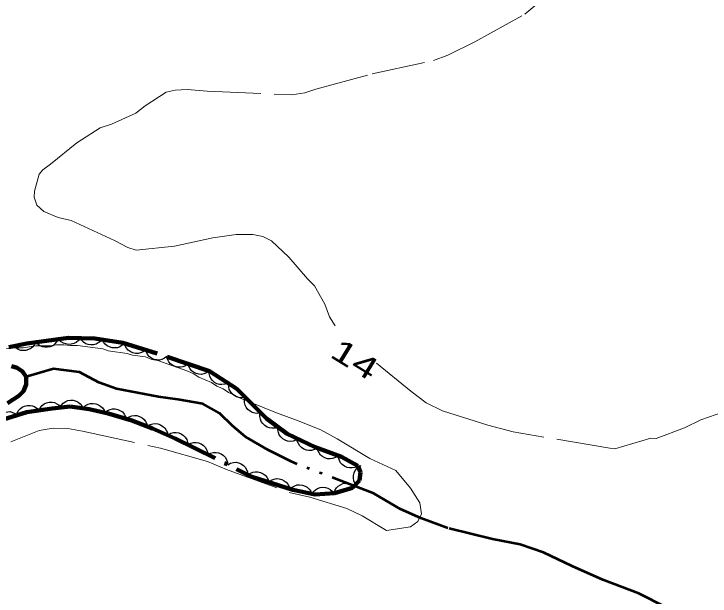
# Model space of a CAD drawing. Extents: x 386081 to 389416, y 5130568 to 5134082.
# Drawn here: x 387821.2 to 387914.9, y 5132470.3 to 5132548.6 of the extents above; entities that cross this region are included whole.
import ezdxf
from ezdxf.enums import TextEntityAlignment as Align

# ---------------------------------------------------------------- set-up
doc = ezdxf.new("R2010")
doc.units = 0
doc.header["$LTSCALE"] = 1.2
for name, pattern in [('DASH_DOUBLE_DOT', [9.2, 5, -1.2, 0.3, -1.2, 0.3, -1.2]), ('DOT_DASHED', [7.7, 5, -1.2, 0.3, -1.2]), ('LONG_DASHED', [7.5, 6, -1.5])]:
    doc.linetypes.add(name, pattern=pattern)
for name, color, linetype, lineweight in [('2', 7, 'Continuous', 13), ('4', 7, 'DASH_DOUBLE_DOT', 53), ('44', 7, 'Continuous', 25)]:
    doc.layers.add(name, color=color, linetype=linetype, lineweight=lineweight)

msp = doc.modelspace()

# ---------------------------------------------------------------- linework, layer by layer
at = {"layer": '2', "linetype": 'LONG_DASHED'}
for points in [[(387864.4, 5132506.67), (387863.67, 5132507.88), (387863.01, 5132509.59), (387861.63, 5132512.04), (387860.68, 5132512.98), (387858.18, 5132515.91), (387855.86, 5132518.11), (387854.68, 5132518.68), (387853.33, 5132518.97), (387851.1, 5132518.93), (387847.96, 5132518.5), (387842.81, 5132517.4), (387837.63, 5132516.82), (387836.51, 5132517.19), (387834.74, 5132518.13), (387828.87, 5132520.84), (387827.12, 5132521.22), (387825.19, 5132522.04), (387824.28, 5132522.88), (387823.89, 5132523.97), (387823.96, 5132524.8), (387824.58, 5132527.08), (387825.08, 5132527.67), (387826.12, 5132528.4), (387829.67, 5132531.26), (387832.81, 5132533.29), (387834.3, 5132533.8), (387837.59, 5132535.26), (387838.85, 5132536.28), (387841.66, 5132538.08), (387842.88, 5132538.38), (387844.51, 5132538.46), (387847.2, 5132538.25), (387858.57, 5132537.74), (387860.35, 5132538), (387861.82, 5132538.49), (387869.41, 5132540.58), (387877.63, 5132542.36), (387879.55, 5132543.09), (387883.21, 5132544.87), (387889.92, 5132548.58), (387891.28, 5132549.73)], [(387820.79, 5132491.04), (387824.59, 5132492.59), (387826.46, 5132492.91), (387828.46, 5132492.87), (387830.4, 5132492.51), (387840.89, 5132490.19), (387847.22, 5132488.42), (387849.81, 5132487.34), (387858.23, 5132484.24), (387860.99, 5132483.59), (387865.99, 5132482.07), (387868.06, 5132481.09), (387871.34, 5132479.12), (387874.53, 5132479.61), (387875.53, 5132480.36), (387876.03, 5132481.36), (387875.79, 5132482.85), (387874.54, 5132484.83), (387872.57, 5132487.2), (387869.06, 5132488.83), (387864.68, 5132491.47), (387862.49, 5132492.68), (387859.2, 5132493.99), (387856.53, 5132494.95), (387851.53, 5132496.98), (387850.92, 5132497.34), (387850.07, 5132497.7), (387849.34, 5132498.18), (387848.49, 5132498.54), (387847.76, 5132499.03), (387846.05, 5132499.74), (387845.32, 5132500.23), (387844.47, 5132500.59), (387840.57, 5132502.02), (387839.72, 5132502.14), (387838.87, 5132502.49), (387837.16, 5132502.73), (387836.43, 5132502.96), (387833.87, 5132503.31), (387833.14, 5132503.55), (387829.73, 5132504.01), (387828.76, 5132504), (387827.9, 5132504.12), (387826.93, 5132504.11), (387826.08, 5132503.98), (387824.13, 5132503.97), (387822.42, 5132503.71), (387821.45, 5132503.7), (387816.08, 5132503.18)], [(387916.7, 5132495.07), (387913.63, 5132494.03), (387911.42, 5132492.96), (387907.61, 5132491.5), (387906.9, 5132491.55), (387902.05, 5132490.12), (387901.36, 5132490.21), (387888.38, 5132492.38), (387884.97, 5132493.29), (387878.85, 5132495.21), (387876.65, 5132496.3), (387874.58, 5132497.86), (387869.98, 5132501.66)]]:
    msp.add_lwpolyline(points, dxfattribs=at)
at = {"layer": '4', "linetype": 'Continuous', "lineweight": 90}
msp.add_lwpolyline([(387820.34, 5132496.25), (387821.85, 5132497.26), (387822.47, 5132497.88), (387822.85, 5132498.76), (387822.84, 5132499.78), (387822.35, 5132500.5), (387821.6, 5132500.99), (387820.85, 5132501.24)], dxfattribs=at)
at = {"layer": '4'}
msp.add_lwpolyline([(387908.89, 5132468.81), (387905.27, 5132470.65), (387900.41, 5132472.48), (387896.3, 5132474.32), (387892.43, 5132476.16), (387889.31, 5132477.26), (387885.57, 5132477.98), (387879.58, 5132479.44), (387875.96, 5132480.78), (387873.21, 5132482.01), (387869.6, 5132484.1), (387858.48, 5132488.39), (387855.36, 5132489.99), (387852.36, 5132491.71), (387850.61, 5132493.19), (387848.87, 5132494.93), (387846.62, 5132496.16), (387843.24, 5132496.76), (387840.62, 5132497.12), (387834.99, 5132498.2), (387832.61, 5132499.06), (387829.99, 5132500.42), (387826.49, 5132500.89), (387822.84, 5132499.78)], dxfattribs=at)
at = {"layer": '44', "linetype": 'DOT_DASHED', "lineweight": 90}
msp.add_lwpolyline([(387818.41, 5132493.65), (387822.91, 5132495.03), (387826.32, 5132495.54), (387828.76, 5132495.8), (387831.31, 5132495.46), (387833.87, 5132494.87), (387837.04, 5132493.92), (387839.84, 5132492.84), (387842.88, 5132491.52), (387853.22, 5132486.36), (387858.7, 5132484.58), (387861.74, 5132483.99), (387864.3, 5132484.14), (387866.73, 5132484.88), (387867.7, 5132485.87), (387867.82, 5132486.96), (387867.46, 5132487.81), (387865.27, 5132489.02), (387861.74, 5132490.33), (387857.97, 5132492.13), (387855.17, 5132494.18), (387851.16, 5132498.17), (387847.51, 5132500.58), (387840.45, 5132502.96), (387835.82, 5132504.39), (387832.05, 5132504.97), (387828.52, 5132505.06), (387822.91, 5132504.29), (387820.48, 5132503.78)], dxfattribs=at)
at = {"layer": '44'}
for points in [[(387827.12, 5132504.87), (387826.93, 5132504.49), (387826.65, 5132504.2), (387826.4, 5132503.99), (387826.07, 5132503.85), (387825.71, 5132503.77), (387825.33, 5132503.78), (387825.01, 5132503.83), (387824.69, 5132503.98), (387824.38, 5132504.19), (387824.14, 5132504.46)], [(387830.1, 5132505.02), (387829.86, 5132504.68), (387829.54, 5132504.43), (387829.25, 5132504.27), (387828.91, 5132504.19), (387828.54, 5132504.16), (387828.16, 5132504.24), (387827.85, 5132504.33), (387827.56, 5132504.53), (387827.3, 5132504.79), (387827.1, 5132505.1)], [(387833.1, 5132504.94), (387832.86, 5132504.6), (387832.54, 5132504.36), (387832.25, 5132504.19), (387831.91, 5132504.11), (387831.54, 5132504.09), (387831.16, 5132504.16), (387830.85, 5132504.26), (387830.56, 5132504.46), (387830.3, 5132504.72), (387830.1, 5132505.02)], [(387836.05, 5132504.35), (387835.77, 5132504.05), (387835.42, 5132503.84), (387835.11, 5132503.72), (387834.76, 5132503.68), (387834.4, 5132503.7), (387834.03, 5132503.82), (387833.74, 5132503.96), (387833.47, 5132504.19), (387833.24, 5132504.48), (387833.09, 5132504.81)], [(387824.13, 5132504.55), (387823.97, 5132504.16), (387823.71, 5132503.84), (387823.47, 5132503.62), (387823.16, 5132503.46), (387822.81, 5132503.35), (387822.42, 5132503.34), (387822.1, 5132503.36), (387821.77, 5132503.49), (387821.45, 5132503.68), (387821.19, 5132503.93)], [(387838.91, 5132503.43), (387838.59, 5132503.17), (387838.21, 5132503.02), (387837.89, 5132502.94), (387837.54, 5132502.95), (387837.18, 5132503.03), (387836.84, 5132503.21), (387836.56, 5132503.38), (387836.34, 5132503.65), (387836.15, 5132503.98), (387836.05, 5132504.32)], [(387841.78, 5132502.55), (387841.45, 5132502.29), (387841.08, 5132502.14), (387840.76, 5132502.06), (387840.4, 5132502.07), (387840.04, 5132502.15), (387839.7, 5132502.32), (387839.43, 5132502.5), (387839.2, 5132502.77), (387839.02, 5132503.09), (387838.91, 5132503.43)], [(387844.61, 5132501.56), (387844.28, 5132501.3), (387843.9, 5132501.16), (387843.58, 5132501.09), (387843.22, 5132501.11), (387842.87, 5132501.2), (387842.53, 5132501.38), (387842.26, 5132501.57), (387842.04, 5132501.84), (387841.86, 5132502.17), (387841.77, 5132502.52)], [(387847.45, 5132500.6), (387847.12, 5132500.35), (387846.74, 5132500.2), (387846.42, 5132500.13), (387846.07, 5132500.15), (387845.71, 5132500.24), (387845.37, 5132500.42), (387845.1, 5132500.61), (387844.89, 5132500.88), (387844.71, 5132501.21), (387844.61, 5132501.56)], [(387849.96, 5132498.96), (387849.58, 5132498.8), (387849.17, 5132498.76), (387848.84, 5132498.77), (387848.51, 5132498.88), (387848.19, 5132499.06), (387847.91, 5132499.32), (387847.69, 5132499.57), (387847.55, 5132499.89), (387847.47, 5132500.25), (387847.46, 5132500.61)], [(387852.27, 5132497.06), (387851.86, 5132496.98), (387851.46, 5132497.03), (387851.14, 5132497.1), (387850.83, 5132497.28), (387850.55, 5132497.52), (387850.32, 5132497.83), (387850.16, 5132498.11), (387850.09, 5132498.46), (387850.08, 5132498.83), (387850.14, 5132499.18)], [(387824.55, 5132495.27), (387824.73, 5132495.65), (387825, 5132495.95), (387825.26, 5132496.16), (387825.58, 5132496.3), (387825.94, 5132496.39), (387826.32, 5132496.38), (387826.64, 5132496.34), (387826.96, 5132496.19), (387827.27, 5132495.98), (387827.51, 5132495.72)], [(387827.52, 5132495.96), (387827.8, 5132496.28), (387828.15, 5132496.49), (387828.45, 5132496.62), (387828.8, 5132496.67), (387829.17, 5132496.65), (387829.54, 5132496.54), (387829.84, 5132496.41), (387830.1, 5132496.18), (387830.34, 5132495.89), (387830.5, 5132495.57)], [(387854.4, 5132494.95), (387853.99, 5132494.87), (387853.58, 5132494.91), (387853.26, 5132494.99), (387852.96, 5132495.16), (387852.67, 5132495.4), (387852.45, 5132495.71), (387852.29, 5132496), (387852.22, 5132496.34), (387852.2, 5132496.71), (387852.27, 5132497.06)], [(387821.58, 5132494.83), (387821.76, 5132495.21), (387822.04, 5132495.51), (387822.29, 5132495.72), (387822.61, 5132495.86), (387822.97, 5132495.95), (387823.35, 5132495.94), (387823.68, 5132495.9), (387824, 5132495.75), (387824.3, 5132495.54), (387824.55, 5132495.27)], [(387830.51, 5132495.64), (387830.82, 5132495.93), (387831.18, 5132496.11), (387831.5, 5132496.21), (387831.85, 5132496.22), (387832.21, 5132496.17), (387832.57, 5132496.02), (387832.85, 5132495.87), (387833.1, 5132495.61), (387833.31, 5132495.31), (387833.44, 5132494.97)], [(387833.44, 5132495), (387833.77, 5132495.26), (387834.14, 5132495.42), (387834.46, 5132495.5), (387834.81, 5132495.49), (387835.18, 5132495.41), (387835.52, 5132495.24), (387835.79, 5132495.07), (387836.02, 5132494.8), (387836.21, 5132494.48), (387836.32, 5132494.14)], [(387818.76, 5132493.76), (387818.88, 5132494.16), (387819.11, 5132494.49), (387819.32, 5132494.74), (387819.62, 5132494.93), (387819.97, 5132495.06), (387820.35, 5132495.11), (387820.67, 5132495.12), (387821.01, 5132495.02), (387821.34, 5132494.86), (387821.62, 5132494.64)], [(387836.34, 5132494.19), (387836.68, 5132494.43), (387837.07, 5132494.56), (387837.39, 5132494.61), (387837.74, 5132494.58), (387838.09, 5132494.47), (387838.42, 5132494.28), (387838.69, 5132494.08), (387838.89, 5132493.8), (387839.05, 5132493.46), (387839.13, 5132493.11)], [(387856.71, 5132493.05), (387856.32, 5132492.91), (387855.91, 5132492.89), (387855.58, 5132492.92), (387855.26, 5132493.05), (387854.94, 5132493.24), (387854.67, 5132493.51), (387854.47, 5132493.77), (387854.35, 5132494.1), (387854.28, 5132494.46), (387854.29, 5132494.82)], [(387839.15, 5132493.14), (387839.5, 5132493.37), (387839.89, 5132493.47), (387840.22, 5132493.52), (387840.57, 5132493.47), (387840.92, 5132493.35), (387841.24, 5132493.14), (387841.49, 5132492.93), (387841.68, 5132492.64), (387841.83, 5132492.3), (387841.9, 5132491.95)], [(387859.13, 5132491.28), (387858.74, 5132491.14), (387858.33, 5132491.12), (387858, 5132491.15), (387857.68, 5132491.27), (387857.36, 5132491.47), (387857.09, 5132491.74), (387856.89, 5132492), (387856.77, 5132492.33), (387856.7, 5132492.69), (387856.71, 5132493.05)], [(387841.92, 5132492), (387842.29, 5132492.2), (387842.68, 5132492.29), (387843.01, 5132492.32), (387843.36, 5132492.25), (387843.7, 5132492.11), (387844.01, 5132491.89), (387844.25, 5132491.67), (387844.43, 5132491.36), (387844.56, 5132491.02), (387844.61, 5132490.66)], [(387844.61, 5132490.66), (387844.97, 5132490.86), (387845.37, 5132490.95), (387845.7, 5132490.98), (387846.04, 5132490.91), (387846.38, 5132490.77), (387846.69, 5132490.55), (387846.94, 5132490.33), (387847.11, 5132490.02), (387847.24, 5132489.68), (387847.29, 5132489.32)], [(387861.98, 5132490.22), (387861.62, 5132490.01), (387861.22, 5132489.91), (387860.89, 5132489.88), (387860.55, 5132489.94), (387860.2, 5132490.07), (387859.89, 5132490.29), (387859.64, 5132490.51), (387859.46, 5132490.81), (387859.32, 5132491.15), (387859.27, 5132491.51)], [(387864.8, 5132489.19), (387864.46, 5132488.95), (387864.07, 5132488.82), (387863.75, 5132488.76), (387863.4, 5132488.79), (387863.04, 5132488.89), (387862.71, 5132489.08), (387862.45, 5132489.27), (387862.24, 5132489.56), (387862.07, 5132489.89), (387861.99, 5132490.24)], [(387847.29, 5132489.32), (387847.65, 5132489.52), (387848.05, 5132489.61), (387848.38, 5132489.64), (387848.73, 5132489.57), (387849.07, 5132489.43), (387849.38, 5132489.21), (387849.62, 5132488.99), (387849.8, 5132488.68), (387849.93, 5132488.34), (387849.98, 5132487.98)], [(387867.46, 5132487.81), (387867.08, 5132487.62), (387866.68, 5132487.55), (387866.35, 5132487.54), (387866.01, 5132487.62), (387865.67, 5132487.77), (387865.37, 5132488.01), (387865.14, 5132488.24), (387864.98, 5132488.55), (387864.86, 5132488.9), (387864.83, 5132489.26)], [(387849.98, 5132487.98), (387850.34, 5132488.18), (387850.74, 5132488.27), (387851.07, 5132488.3), (387851.41, 5132488.23), (387851.75, 5132488.09), (387852.06, 5132487.87), (387852.3, 5132487.65), (387852.48, 5132487.34), (387852.61, 5132487), (387852.66, 5132486.64)], [(387852.62, 5132486.55), (387852.95, 5132486.81), (387853.33, 5132486.96), (387853.65, 5132487.03), (387854.01, 5132487.01), (387854.37, 5132486.93), (387854.71, 5132486.75), (387854.98, 5132486.57), (387855.2, 5132486.3), (387855.38, 5132485.97), (387855.48, 5132485.63)], [(387867.59, 5132484.9), (387867.27, 5132485.17), (387867.06, 5132485.51), (387866.91, 5132485.81), (387866.86, 5132486.16), (387866.87, 5132486.53), (387866.98, 5132486.9), (387867.1, 5132487.2), (387867.32, 5132487.47), (387867.6, 5132487.71), (387867.92, 5132487.88)], [(387855.48, 5132485.63), (387855.81, 5132485.88), (387856.19, 5132486.03), (387856.51, 5132486.11), (387856.86, 5132486.09), (387857.22, 5132486), (387857.56, 5132485.83), (387857.83, 5132485.64), (387858.05, 5132485.37), (387858.23, 5132485.05), (387858.33, 5132484.7)], [(387858.32, 5132484.65), (387858.61, 5132484.95), (387858.97, 5132485.14), (387859.28, 5132485.26), (387859.63, 5132485.28), (387860, 5132485.24), (387860.36, 5132485.11), (387860.65, 5132484.96), (387860.9, 5132484.71), (387861.12, 5132484.41), (387861.26, 5132484.08)], [(387864.25, 5132484.13), (387864.38, 5132484.52), (387864.6, 5132484.86), (387864.82, 5132485.11), (387865.12, 5132485.29), (387865.46, 5132485.43), (387865.85, 5132485.48), (387866.17, 5132485.49), (387866.51, 5132485.39), (387866.84, 5132485.23), (387867.12, 5132485)], [(387861.26, 5132483.96), (387861.47, 5132484.32), (387861.77, 5132484.59), (387862.04, 5132484.78), (387862.38, 5132484.89), (387862.74, 5132484.95), (387863.12, 5132484.9), (387863.44, 5132484.83), (387863.75, 5132484.66), (387864.03, 5132484.42), (387864.25, 5132484.14)]]:
    msp.add_lwpolyline(points, dxfattribs=at)

# ---------------------------------------------------------------- texts
at = {"layer": '2', "width": 1.45}
msp.add_text('14', height=3, rotation=328.348, dxfattribs=at).set_placement((387866.283, 5132500.881), align=Align.CENTER)

doc.saveas('drawing.dxf')
